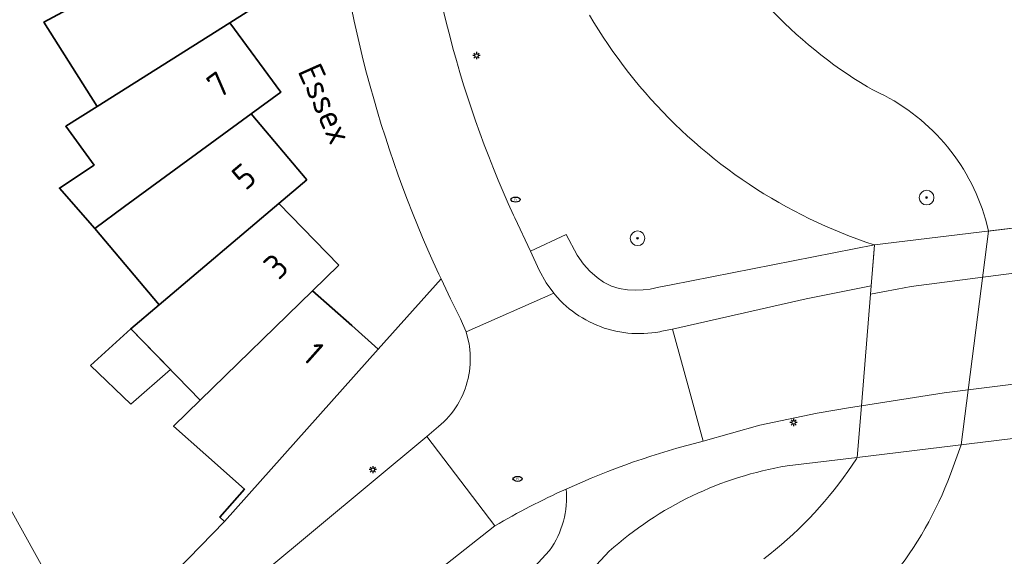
# Model space of a CAD drawing. Header units: metres. Extents: x 152610 to 160096, y 456114 to 462495.
# Tile 541 of 656: x 158378 to 158431, y 460684 to 460713. Entities that reach past the tile are written whole.
import ezdxf
from ezdxf.enums import TextEntityAlignment as Align

# ---------------------------------------------------------------- set-up
doc = ezdxf.new("R2010")
doc.units = ezdxf.units.M
doc.header["$LTSCALE"] = 0.5
doc.layers.get('0').update_dxf_attribs({"linetype": 'CONTINUOUS'})
for name, color, linetype, lineweight in [('B-PV-GK-BESCHOEIING-G', 251, 'GK-BESCHOEIING-SO', 18), ('B-PV-GR-BEPLANTING_CULTUUR_BOSPLANTSOEN-GV', 251, 'CONTINUOUS', 18), ('B-PV-GR-BOOM-S', 251, 'CONTINUOUS', 25), ('B-PV-GW-TALUD_KRUIN-G', 251, 'CONTINUOUS', 18), ('B-PV-IE-MEUBILAIR-S', 251, 'CONTINUOUS', 25), ('B-PV-KW-KUNSTWERK_DEK-GV', 251, 'CONTINUOUS', 18), ('B-PV-OG-BEBOUWING-GV', 6, 'CONTINUOUS', 35), ('B-PV-OG-BEBOUWING-T18', 1, 'CONTINUOUS', 18), ('B-PV-OG-BEBOUWING_OVERBOUWING-GV', 251, 'CONTINUOUS', 18), ('B-PV-OG-TERREIN_BEGROEID-GV', 251, 'CONTINUOUS', 18), ('B-PV-OG-TOPOGRAFIE-T18', 1, 'CONTINUOUS', 18), ('B-PV-OG-WATER_SLOOT-GV', 251, 'CONTINUOUS', 18), ('B-PV-VH-GESLOTENVERHARDING_ASFALT-GV', 251, 'CONTINUOUS', 18), ('B-PV-VH-OPENVERHARDING_BETONSTRAATSTEEN-GV', 251, 'CONTINUOUS', 18), ('B-PV-VH-OPENVERHARDING_STRAATBAKSTEEN-GV', 251, 'CONTINUOUS', 18), ('B-PV-VH-OPENVERHARDING_TEGEL-GV', 251, 'CONTINUOUS', 18)]:
    doc.layers.add(name, color=color, linetype=linetype, lineweight=lineweight)
doc.styles.add('NLCS-ISO', font='NLCS-ISO.ttf')
doc.styles.add('NLCS-ISO-M750-T18', font='NLCS-ISO.ttf', dxfattribs={"height": 1.35})
doc.linetypes.add('GK-BESCHOEIING-SO', pattern='A,18,-3,[1,NLCS.SHX,S=0.6,R=0,X=0,Y=0],-3', length=24)

# ---------------------------------------------------------------- blocks, each defined once
blk = doc.blocks.new('SIE-MEUBILAIR_PAAL_LICHTMAST-SO')
for points in [[(-0.62, 0), (-1, 0)], [(-0.71, 0.71), (-0.44, 0.44)], [(0, 1), (0, 0.62)], [(0.44, 0.44), (0.71, 0.71)], [(1, 0), (0.62, 0)], [(-0.71, -0.71), (-0.44, -0.44)], [(0, -0.62), (0, -1)], [(0.44, -0.44), (0.71, -0.71)]]:
    blk.add_lwpolyline(points)
blk.add_circle((0, 0), 0.5)
blk = doc.blocks.new('SIE-MEUBILAIR_PUT_RIOOLPUT-SO')
blk.add_ellipse((0, 0), major_axis=(1.25, 0), ratio=0.54)
at = {"style": 'NLCS-ISO'}
blk.add_text('ri', height=0.75, dxfattribs=at).set_placement((-0.04, 0.07), align=Align.MIDDLE_CENTER)
blk = doc.blocks.new('SGR-BOOM_GBKN-SO')
at = {"linetype": 'ByBlock', "lineweight": 18}
h = blk.add_hatch(color=0, dxfattribs=at)
h.dxf.hatch_style = 1
edge = h.paths.add_edge_path()
edge.add_arc((0, 0), 0.25, 0, 360)
at = {"color": 0, "linetype": 'ByBlock', "lineweight": 18}
for radius in [2, 0.25]:
    blk.add_circle((0, 0), radius, dxfattribs=at)
at = {"color": 0, "linetype": 'ByBlock', "lineweight": 18, "style": 'NLCS-ISO'}
blk.add_attdef('SOORT', (2.5, 0), '', height=1.5, dxfattribs=at)

msp = doc.modelspace()

# ---------------------------------------------------------------- linework, layer by layer
at = {"layer": 'B-PV-GK-BESCHOEIING-G', "flags": 128}
msp.add_lwpolyline([(158394.204, 460635.103), (158399.672, 460637.24), (158409.428, 460638.273), (158411.181, 460638.433), (158412.478, 460638.267), (158421.206, 460634.758), (158427.086, 460632.8), (158430.253, 460632.241), (158431.912, 460632.134), (158433.188, 460632.444), (158434.158, 460632.868), (158435.279, 460633.826), (158436.385, 460634.963), (158436.437, 460635.067), (158436.535, 460635.278), (158436.625, 460635.492), (158436.708, 460635.709), (158436.783, 460635.929), (158436.851, 460636.151), (158436.911, 460636.376), (158436.963, 460636.602), (158437.007, 460636.83), (158437.044, 460637.06), (158437.073, 460637.29), (158437.093, 460637.522), (158437.106, 460637.754), (158437.11, 460637.986), (158437.107, 460638.218), (158437.096, 460638.45), (158437.077, 460638.682), (158437.049, 460638.913), (158437.032, 460639.032), (158436.67, 460644.936), (158435.282, 460656.573), (158435.204, 460657.212), (158435.102, 460658.112), (158435.007, 460659.013), (158434.92, 460659.915), (158434.842, 460660.818), (158434.771, 460661.721), (158434.708, 460662.625), (158434.653, 460663.529), (158434.607, 460664.434), (158434.568, 460665.339), (158434.537, 460666.245), (158434.514, 460667.15), (158434.5, 460668.056), (158434.493, 460668.962), (158434.494, 460669.868), (158434.503, 460670.774), (158434.52, 460671.68), (158434.546, 460672.586), (158434.579, 460673.491), (158434.62, 460674.396), (158435.158, 460683.298), (158435.191, 460691.058), (158435.594, 460702.579), (158435.631, 460703.569), (158435.683, 460704.779), (158435.743, 460705.988), (158435.811, 460707.197), (158435.888, 460708.406), (158435.972, 460709.614), (158436.064, 460710.821), (158436.164, 460712.028), (158436.272, 460713.235), (158436.388, 460714.44), (158436.512, 460715.645), (158436.644, 460716.848), (158436.784, 460718.051), (158436.932, 460719.253), (158437.087, 460720.454), (158437.251, 460721.654), (158437.423, 460722.853), (158437.602, 460724.051), (158437.79, 460725.247), (158437.985, 460726.442), (158438.188, 460727.636), (158438.399, 460728.829), (158438.618, 460730.02), (158438.845, 460731.209), (158439.08, 460732.397), (158439.322, 460733.584), (158439.573, 460734.769), (158439.831, 460735.952), (158440.097, 460737.133), (158440.371, 460738.313), (158440.652, 460739.491), (158440.942, 460740.667), (158441.239, 460741.841), (158441.544, 460743.013), (158441.856, 460744.183), (158442.177, 460745.35), (158442.505, 460746.516), (158442.84, 460747.68), (158443.184, 460748.841), (158443.628, 460749.999), (158445.924, 460758.546), (158447.558, 460782.625), (158447.564, 460782.711), (158447.769, 460785.017), (158449.775, 460812.682), (158449.779, 460812.904), (158449.776, 460813.125), (158449.764, 460813.346), (158449.745, 460813.567), (158449.717, 460813.787), (158449.682, 460814.006), (158449.639, 460814.223), (158449.588, 460814.439), (158449.529, 460814.652), (158449.462, 460814.864), (158449.388, 460815.073), (158449.307, 460815.279), (158449.218, 460815.482), (158449.122, 460815.681), (158449.018, 460815.877), (158448.908, 460816.069), (158448.791, 460816.258), (158448.667, 460816.441), (158448.536, 460816.62), (158448.399, 460816.795), (158448.256, 460816.964), (158448.107, 460817.128), (158447.952, 460817.286), (158447.792, 460817.439), (158447.626, 460817.586), (158447.455, 460817.727), (158447.279, 460817.861), (158447.098, 460817.989), (158446.913, 460818.111), (158446.723, 460818.225), (158446.529, 460818.333), (158446.332, 460818.434), (158446.131, 460818.528), (158445.927, 460818.614), (158445.72, 460818.693), (158445.51, 460818.764), (158445.298, 460818.827), (158445.083, 460818.883), (158444.867, 460818.932), (158444.649, 460818.972), (158444.43, 460819.004), (158444.21, 460819.029), (158443.989, 460819.045), (158443.767, 460819.054), (158443.546, 460819.055), (158443.324, 460819.047), (158443.103, 460819.032), (158442.883, 460819.008), (158442.663, 460818.977), (158442.445, 460818.938), (158442.229, 460818.891), (158442.014, 460818.836), (158441.802, 460818.773), (158441.591, 460818.703), (158441.384, 460818.625), (158441.179, 460818.54), (158440.978, 460818.448), (158440.78, 460818.348), (158440.586, 460818.241), (158440.396, 460818.127), (158440.21, 460818.007), (158440.028, 460817.88), (158439.851, 460817.746), (158439.68, 460817.606), (158439.513, 460817.46), (158439.352, 460817.308), (158439.196, 460817.151), (158439.046, 460816.987), (158438.988, 460816.921), (158438.866, 460816.777), (158438.214, 460816.009), (158437.556, 460815.246), (158436.891, 460814.489), (158436.221, 460813.737), (158435.545, 460812.99), (158434.862, 460812.249), (158429.86, 460807.383), (158424.676, 460802.557), (158419.639, 460799.152), (158413.442, 460794.893), (158409.963, 460792.467), (158407.891, 460791.057), (158406.398, 460790.393), (158404.141, 460789.745), (158402.493, 460789.442), (158399.053, 460789.19), (158397.166, 460789.162), (158395.23, 460789.316), (158391.988, 460789.722), (158383.812, 460791.441), (158372.67, 460793.444), (158366.128, 460794.178), (158362.372, 460794.22), (158359.77, 460794.171), (158356.093, 460793.631), (158348.759, 460792.275), (158343.766, 460791.768), (158340.945, 460791.622), (158338.476, 460791.774), (158334.765, 460792.368), (158332.303, 460793.054), (158329.764, 460793.91), (158326.871, 460795.099), (158322.297, 460796.948), (158318.63, 460798.391), (158313.289, 460801.421), (158313.001, 460801.623), (158312.428, 460802.033), (158311.861, 460802.45), (158311.298, 460802.874), (158310.74, 460803.304), (158310.187, 460803.74), (158309.639, 460804.182), (158309.096, 460804.631), (158308.974, 460804.74), (158308.279, 460805.369), (158307.589, 460806.003), (158306.905, 460806.643), (158306.227, 460807.289), (158305.554, 460807.94), (158304.887, 460808.598), (158304.225, 460809.261), (158303.569, 460809.929), (158302.919, 460810.604), (158302.274, 460811.283), (158301.635, 460811.969), (158301.003, 460812.659), (158300.376, 460813.355), (158299.755, 460814.057), (158299.14, 460814.763), (158298.531, 460815.475), (158297.928, 460816.192), (158297.332, 460816.914), (158296.741, 460817.642), (158296.157, 460818.374), (158295.579, 460819.111), (158295.008, 460819.853), (158294.442, 460820.6), (158293.884, 460821.352), (158293.331, 460822.109), (158292.785, 460822.87), (158292.246, 460823.636), (158291.713, 460824.406), (158291.356, 460825.047), (158290.995, 460825.712), (158290.641, 460826.38), (158290.294, 460827.052), (158289.955, 460827.728), (158289.622, 460828.408), (158289.297, 460829.091), (158288.978, 460829.777), (158288.667, 460830.467), (158288.364, 460831.16), (158288.068, 460831.856), (158287.779, 460832.555), (158287.497, 460833.258), (158287.223, 460833.963), (158286.957, 460834.671), (158286.698, 460835.382), (158286.446, 460836.095), (158286.202, 460836.811), (158285.966, 460837.53), (158285.737, 460838.251), (158285.516, 460838.975), (158285.303, 460839.7), (158285.097, 460840.428), (158284.899, 460841.159), (158284.708, 460841.891), (158284.526, 460842.625), (158284.351, 460843.361), (158284.184, 460844.099), (158284.117, 460844.337), (158283.904, 460845.111), (158283.699, 460845.887), (158283.502, 460846.665), (158283.313, 460847.445), (158283.131, 460848.226), (158282.957, 460849.01), (158282.791, 460849.795), (158282.633, 460850.582), (158282.483, 460851.371), (158282.34, 460852.16), (158282.206, 460852.952), (158282.079, 460853.744), (158281.96, 460854.538), (158281.85, 460855.333), (158281.747, 460856.129), (158281.652, 460856.926), (158281.565, 460857.724), (158281.485, 460858.523), (158281.414, 460859.322), (158281.351, 460860.122), (158281.296, 460860.923), (158281.23, 460861.521), (158281.088, 460862.87), (158280.953, 460864.221), (158280.827, 460865.572), (158280.708, 460866.924), (158280.598, 460868.276), (158280.495, 460869.629), (158280.401, 460870.983), (158280.314, 460872.338), (158280.235, 460873.692), (158280.165, 460875.048), (158280.102, 460876.403), (158280.047, 460877.759), (158280.001, 460879.116), (158279.962, 460880.472), (158279.931, 460881.829), (158279.908, 460883.186), (158279.894, 460884.543), (158279.887, 460885.9), (158279.891, 460885.99), (158279.945, 460886.984), (158280.006, 460887.977), (158280.075, 460888.969), (158280.152, 460889.961), (158280.237, 460890.952), (158280.33, 460891.943), (158280.431, 460892.932), (158280.54, 460893.921), (158280.657, 460894.909), (158280.781, 460895.896), (158280.914, 460896.882), (158280.984, 460897.375), (158281.062, 460900.771), (158281.337, 460903.298), (158281.91, 460905.435), (158283.375, 460910.513), (158284.626, 460914.493), (158285.804, 460917.691), (158287.575, 460922.665), (158288.803, 460925.31), (158289.746, 460927.85), (158290.111, 460929.358), (158290.135, 460930.33), (158290.085, 460930.94), (158289.815, 460931.654), (158289.096, 460933.16), (158288.946, 460933.364), (158288.79, 460933.564), (158288.628, 460933.758), (158288.46, 460933.947), (158288.286, 460934.131), (158288.106, 460934.309), (158287.92, 460934.481), (158287.73, 460934.648), (158287.534, 460934.808), (158287.333, 460934.962), (158287.127, 460935.109), (158286.917, 460935.25), (158286.722, 460935.373), (158286.448, 460935.482), (158286.172, 460935.584), (158285.893, 460935.678), (158285.611, 460935.765), (158285.328, 460935.844), (158285.042, 460935.915), (158284.754, 460935.978), (158284.465, 460936.034), (158284.174, 460936.082), (158283.882, 460936.121), (158283.589, 460936.153), (158283.296, 460936.177), (158283.002, 460936.193), (158282.707, 460936.201), (158282.413, 460936.201), (158282.118, 460936.193), (158281.824, 460936.177), (158281.53, 460936.153), (158281.238, 460936.121), (158280.946, 460936.081), (158280.655, 460936.033), (158280.366, 460935.977), (158280.078, 460935.913), (158279.792, 460935.842), (158279.509, 460935.763), (158279.227, 460935.676), (158278.948, 460935.582), (158278.672, 460935.48), (158278.398, 460935.37), (158278.128, 460935.254), (158277.861, 460935.129), (158277.597, 460934.998), (158277.337, 460934.86), (158277.081, 460934.714), (158276.829, 460934.562), (158276.816, 460934.554), (158276.615, 460934.376), (158276.42, 460934.192), (158276.23, 460934.002), (158276.046, 460933.807), (158275.868, 460933.607), (158275.696, 460933.401), (158275.53, 460933.19), (158275.371, 460932.974), (158275.218, 460932.754), (158275.072, 460932.529), (158274.932, 460932.3), (158274.799, 460932.067), (158274.674, 460931.83), (158274.555, 460931.589), (158274.444, 460931.345), (158274.34, 460931.098), (158274.244, 460930.847), (158274.154, 460930.594), (158274.073, 460930.339), (158273.999, 460930.081), (158273.933, 460929.821), (158273.875, 460929.559), (158273.824, 460929.296), (158273.782, 460929.031), (158273.747, 460928.765), (158273.72, 460928.498), (158273.702, 460928.23), (158273.691, 460927.962), (158273.688, 460927.694), (158273.693, 460927.426), (158273.707, 460927.158), (158273.728, 460926.89), (158273.757, 460926.624), (158273.794, 460926.358), (158273.839, 460926.094), (158273.892, 460925.831), (158273.953, 460925.569), (158274.021, 460925.31), (158274.098, 460925.053), (158274.129, 460924.954), (158275.155, 460920.831), (158276.3, 460916.739), (158276.366, 460916.372), (158276.521, 460915.479), (158276.668, 460914.584), (158276.808, 460913.688), (158276.939, 460912.791), (158277.062, 460911.893), (158277.178, 460910.994), (158277.285, 460910.094), (158277.385, 460909.193), (158277.477, 460908.291), (158277.56, 460907.388), (158277.636, 460906.485), (158277.704, 460905.581), (158277.764, 460904.676), (158277.816, 460903.771), (158277.859, 460902.866), (158277.895, 460901.96), (158277.923, 460901.054), (158277.943, 460900.147), (158277.955, 460899.241), (158277.959, 460898.334), (158277.954, 460897.428), (158277.942, 460896.521), (158277.922, 460895.615), (158277.918, 460895.406), (158277.897, 460894.456), (158277.868, 460893.506), (158277.831, 460892.556), (158277.786, 460891.607), (158277.733, 460890.658), (158277.672, 460889.709), (158277.603, 460888.762), (158277.526, 460887.814), (158277.441, 460886.868), (158277.348, 460885.922), (158277.247, 460884.977), (158277.139, 460884.033), (158277.022, 460883.089), (158276.897, 460882.147), (158276.676, 460878.466), (158276.445, 460874.69), (158276.457, 460870.098), (158276.5, 460869.892), (158276.595, 460869.48), (158276.697, 460869.07), (158276.807, 460868.662), (158276.925, 460868.256), (158277.05, 460867.852), (158277.183, 460867.451), (158277.324, 460867.052), (158277.472, 460866.657), (158277.627, 460866.264), (158277.79, 460865.874), (158277.961, 460865.487), (158278.138, 460865.104), (158278.323, 460864.723), (158278.515, 460864.347), (158278.714, 460863.974), (158278.92, 460863.605), (158279.133, 460863.24), (158279.352, 460862.881), (158279.365, 460862.859), (158279.482, 460862.657), (158279.592, 460862.45), (158279.696, 460862.24), (158279.791, 460862.026), (158279.88, 460861.809), (158279.961, 460861.589), (158280.034, 460861.367), (158280.1, 460861.142), (158280.158, 460860.915), (158280.209, 460860.687), (158280.251, 460860.456), (158280.286, 460860.225), (158280.313, 460859.992), (158280.331, 460859.759), (158280.342, 460859.525), (158280.345, 460859.29), (158280.34, 460859.056), (158280.326, 460858.822), (158280.305, 460858.589), (158280.276, 460858.357), (158280.239, 460858.126), (158280.194, 460857.896), (158280.141, 460857.667), (158280.081, 460857.441), (158280.012, 460857.217), (158279.936, 460856.996), (158279.853, 460856.777), (158279.762, 460856.561), (158279.664, 460856.348), (158279.559, 460856.139), (158279.446, 460855.934), (158279.327, 460855.732), (158279.201, 460855.535), (158279.068, 460855.342), (158278.929, 460855.154), (158278.783, 460854.97), (158278.631, 460854.792), (158278.473, 460854.619), (158278.31, 460854.451), (158278.14, 460854.29), (158277.966, 460854.134), (158277.786, 460853.984), (158277.601, 460853.84), (158277.411, 460853.703), (158277.217, 460853.572), (158277.018, 460853.448), (158276.815, 460853.331), (158276.335, 460852.967), (158275.86, 460852.596), (158275.39, 460852.219), (158274.925, 460851.836), (158274.465, 460851.446), (158274.01, 460851.051), (158273.56, 460850.649), (158273.116, 460850.242), (158272.678, 460849.829), (158272.245, 460849.41), (158271.817, 460848.985), (158271.395, 460848.554), (158270.979, 460848.119), (158270.569, 460847.677), (158270.164, 460847.23), (158269.766, 460846.778), (158269.374, 460846.321), (158268.987, 460845.858), (158268.607, 460845.39), (158268.233, 460844.918), (158267.866, 460844.44), (158267.505, 460843.958), (158267.15, 460843.471), (158266.802, 460842.979), (158266.46, 460842.482), (158266.125, 460841.981), (158265.797, 460841.476), (158265.475, 460840.966), (158265.16, 460840.453), (158265.013, 460840.207), (158264.962, 460840.122), (158264.449, 460839.277), (158263.929, 460838.437), (158263.403, 460837.6), (158262.87, 460836.768), (158262.33, 460835.94), (158261.783, 460835.117), (158261.23, 460834.298), (158260.67, 460833.483), (158260.103, 460832.673), (158259.53, 460831.868), (158258.951, 460831.067), (158258.365, 460830.271), (158257.772, 460829.48), (158257.174, 460828.694), (158256.568, 460827.912), (158255.957, 460827.136), (158255.648, 460826.75), (158252.114, 460823), (158249.217, 460820.633), (158245.157, 460816.851), (158241.433, 460813.794), (158238.545, 460811.485), (158237.549, 460810.365), (158237.104, 460809.658), (158236.804, 460808.475), (158236.721, 460807.788), (158236.811, 460806.912), (158236.919, 460806.064), (158237.199, 460805.331), (158237.564, 460804.637), (158238.13, 460803.857), (158238.867, 460802.984), (158239.661, 460802.32), (158240.731, 460801.8), (158241.446, 460801.736), (158243.286, 460801.696), (158246.878, 460802.045), (158252.024, 460802.334), (158262.872, 460802.329), (158263.649, 460802.302), (158264.56, 460802.264), (158265.469, 460802.218), (158266.379, 460802.163), (158267.287, 460802.101), (158268.196, 460802.03), (158269.103, 460801.952), (158270.01, 460801.866), (158270.916, 460801.771), (158271.821, 460801.669), (158272.725, 460801.559), (158273.629, 460801.441), (158274.531, 460801.315), (158275.432, 460801.181), (158276.331, 460801.039), (158277.23, 460800.889), (158278.863, 460800.455), (158278.971, 460800.426), (158279.325, 460800.363), (158280.474, 460800.154), (158281.622, 460799.936), (158282.768, 460799.711), (158283.913, 460799.478), (158285.056, 460799.237), (158286.197, 460798.989), (158287.337, 460798.732), (158288.475, 460798.468), (158289.611, 460798.196), (158290.745, 460797.916), (158291.877, 460797.628), (158293.007, 460797.333), (158293.571, 460797.182), (158297.682, 460796.253), (158306.52, 460793.64), (158313.946, 460791.308), (158323.08, 460788.544), (158329.405, 460787.198), (158333.001, 460786.642), (158334.936, 460786.554), (158339.069, 460786.856), (158346.809, 460787.824), (158353.804, 460788.872), (158354.213, 460788.949), (158354.878, 460789.069), (158355.544, 460789.18), (158356.211, 460789.284), (158356.88, 460789.38), (158357.55, 460789.467), (158358.22, 460789.547), (158358.892, 460789.619), (158359.564, 460789.683), (158360.238, 460789.739), (158360.911, 460789.787), (158361.586, 460789.827), (158362.26, 460789.859), (158362.935, 460789.883), (158366.139, 460790.166), (158368.073, 460790.25), (158371.078, 460789.757), (158380.199, 460787.747), (158387.394, 460786.08), (158394.961, 460784.168), (158398.082, 460783.152), (158400.2, 460782.655), (158402.651, 460782.389), (158403.938, 460782.376), (158405.538, 460782.583), (158407.499, 460783.182), (158410.8, 460784.854), (158414.176, 460786.813), (158421.344, 460791.343), (158425.56, 460795.069), (158428.201, 460797.263), (158430.188, 460798.415), (158432.024, 460799.223), (158433.272, 460799.496), (158434.51, 460799.691), (158435.512, 460799.678), (158435.571, 460799.678), (158435.812, 460799.673), (158436.052, 460799.66), (158436.292, 460799.64), (158436.531, 460799.611), (158436.769, 460799.574), (158437.006, 460799.529), (158437.241, 460799.477), (158437.474, 460799.417), (158437.705, 460799.349), (158437.934, 460799.273), (158438.16, 460799.19), (158438.383, 460799.099), (158438.603, 460799.001), (158438.82, 460798.896), (158439.033, 460798.784), (158439.242, 460798.664), (158439.447, 460798.538), (158439.648, 460798.405), (158439.844, 460798.265), (158440.036, 460798.119), (158440.222, 460797.967), (158440.404, 460797.809), (158440.58, 460797.644), (158440.75, 460797.474), (158440.915, 460797.298), (158441.074, 460797.117), (158441.227, 460796.931), (158441.373, 460796.74), (158441.513, 460796.544), (158441.628, 460796.364), (158441.826, 460796.046), (158442.016, 460795.723), (158442.199, 460795.397), (158442.376, 460795.066), (158442.545, 460794.732), (158442.707, 460794.395), (158442.862, 460794.054), (158443.009, 460793.709), (158443.149, 460793.362), (158443.282, 460793.012), (158443.407, 460792.659), (158443.525, 460792.303), (158443.635, 460791.945), (158443.737, 460791.585), (158443.832, 460791.222), (158443.918, 460790.858), (158443.997, 460790.492), (158444.069, 460790.124), (158444.132, 460789.755), (158444.187, 460789.385), (158444.235, 460789.013), (158444.274, 460788.641), (158444.306, 460788.268), (158444.33, 460787.894), (158444.345, 460787.52), (158444.353, 460787.145), (158444.352, 460786.771), (158444.344, 460786.396), (158444.328, 460786.022), (158444.303, 460785.648), (158444.271, 460785.275), (158444.257, 460785.179), (158443.906, 460782.774), (158443.891, 460782.664), (158443.821, 460782.182), (158443.743, 460781.7), (158443.657, 460781.221), (158443.564, 460780.742), (158443.462, 460780.265), (158443.353, 460779.79), (158443.235, 460779.317), (158443.111, 460778.846), (158442.978, 460778.377), (158442.838, 460777.91), (158442.69, 460777.445), (158442.534, 460776.983), (158442.371, 460776.524), (158442.2, 460776.067), (158442.022, 460775.613), (158441.837, 460775.163), (158441.644, 460774.715), (158441.444, 460774.27), (158441.236, 460773.829), (158441.021, 460773.392), (158440.911, 460773.175), (158439.832, 460771.612), (158438.961, 460770.654), (158437.216, 460769.1), (158434.467, 460766.472), (158429.972, 460762.293), (158429.745, 460762.115), (158429.297, 460761.752), (158428.853, 460761.383), (158428.415, 460761.008), (158427.982, 460760.628), (158427.554, 460760.241), (158427.131, 460759.848), (158426.714, 460759.449), (158426.303, 460759.045), (158425.897, 460758.635), (158425.497, 460758.219), (158425.103, 460757.798), (158424.715, 460757.372), (158424.332, 460756.94), (158423.956, 460756.503), (158423.586, 460756.06), (158423.221, 460755.613), (158422.864, 460755.161), (158422.512, 460754.703), (158422.167, 460754.241), (158421.828, 460753.774), (158421.496, 460753.303), (158421.17, 460752.826), (158420.851, 460752.346), (158420.539, 460751.861), (158420.233, 460751.372), (158419.935, 460750.878), (158419.643, 460750.381), (158419.425, 460749.999), (158416.895, 460745.406), (158416.596, 460744.735), (158416.304, 460744.062), (158416.024, 460743.394), (158415.474, 460742.023), (158415.213, 460741.338), (158414.958, 460740.65), (158414.711, 460739.959), (158414.472, 460739.265), (158414.241, 460738.569), (158414.016, 460737.87), (158413.8, 460737.169), (158413.591, 460736.466), (158413.39, 460735.76), (158413.197, 460735.052), (158413.011, 460734.342), (158412.833, 460733.631), (158412.663, 460732.917), (158412.501, 460732.201), (158412.346, 460731.484), (158412.199, 460730.765), (158412.061, 460730.045), (158412.014, 460729.793), (158412.033, 460729.354), (158412.06, 460728.914), (158412.095, 460728.476), (158412.137, 460728.038), (158412.188, 460727.601), (158412.247, 460727.165), (158412.313, 460726.73), (158412.388, 460726.297), (158412.47, 460725.865), (158412.56, 460725.434), (158412.658, 460725.005), (158412.764, 460724.578), (158412.878, 460724.153), (158412.999, 460723.73), (158413.128, 460723.31), (158413.265, 460722.892), (158413.409, 460722.476), (158413.56, 460722.063), (158413.72, 460721.653), (158413.886, 460721.246), (158414.06, 460720.842), (158414.241, 460720.441), (158414.43, 460720.044), (158414.626, 460719.65), (158414.829, 460719.259), (158415.039, 460718.873), (158415.255, 460718.49), (158415.479, 460718.111), (158415.71, 460717.737), (158415.947, 460717.366), (158416.192, 460717.001), (158416.442, 460716.639), (158416.7, 460716.282), (158416.964, 460715.93), (158417.234, 460715.583), (158417.51, 460715.241), (158417.793, 460714.904), (158418.081, 460714.572), (158418.376, 460714.245), (158418.676, 460713.924), (158418.983, 460713.608), (158419.295, 460713.298), (158419.612, 460712.994), (158419.935, 460712.695), (158420.264, 460712.403), (158420.598, 460712.116), (158420.937, 460711.835), (158421.28, 460711.561), (158421.629, 460711.293), (158421.983, 460711.032), (158422.341, 460710.776), (158422.704, 460710.528), (158423.072, 460710.286), (158423.444, 460710.051), (158423.819, 460709.822), (158424.081, 460709.669), (158424.209, 460709.611), (158424.479, 460709.483), (158424.744, 460709.348), (158425.006, 460709.206), (158425.265, 460709.057), (158425.519, 460708.901), (158425.768, 460708.739), (158426.014, 460708.569), (158426.254, 460708.393), (158426.49, 460708.211), (158426.721, 460708.023), (158426.947, 460707.828), (158427.167, 460707.627), (158427.382, 460707.421), (158427.592, 460707.209), (158427.795, 460706.991), (158427.993, 460706.768), (158428.185, 460706.54), (158428.37, 460706.306), (158428.549, 460706.068), (158428.722, 460705.825), (158428.888, 460705.578), (158429.047, 460705.326), (158429.2, 460705.07), (158429.345, 460704.809), (158429.484, 460704.546), (158429.615, 460704.278), (158429.74, 460704.007), (158429.857, 460703.733), (158429.966, 460703.456), (158430.068, 460703.176), (158430.163, 460702.893), (158430.249, 460702.608), (158430.329, 460702.32), (158430.42, 460701.95), (158428.933, 460690.288), (158428.348, 460688.69), (158428.2, 460688.309), (158428.045, 460687.931), (158427.882, 460687.557), (158427.712, 460687.185), (158427.535, 460686.817), (158427.35, 460686.453), (158427.159, 460686.092), (158426.96, 460685.736), (158426.755, 460685.383), (158426.542, 460685.034), (158426.323, 460684.689), (158426.097, 460684.349), (158425.865, 460684.013), (158425.626, 460683.682), (158425.503, 460683.519), (158419.706, 460678.275), (158416.726, 460675.288), (158415, 460673.127), (158413.37, 460670.851), (158411.077, 460666.723), (158410.912, 460666.216), (158410.753, 460665.706), (158410.603, 460665.194), (158410.46, 460664.68), (158410.325, 460664.164), (158410.197, 460663.645), (158410.078, 460663.125), (158409.966, 460662.603), (158409.862, 460662.08), (158409.766, 460661.555), (158409.678, 460661.028), (158409.597, 460660.501), (158409.525, 460659.972), (158409.46, 460659.442), (158409.404, 460658.911), (158409.355, 460658.38), (158409.315, 460657.848), (158409.282, 460657.315), (158409.257, 460656.782), (158409.241, 460656.248), (158409.235, 460655.959), (158409.242, 460655.87), (158409.263, 460655.538), (158409.275, 460655.207), (158409.28, 460654.875), (158409.277, 460654.543), (158409.266, 460654.211), (158409.246, 460653.88), (158409.219, 460653.549), (158409.184, 460653.219), (158409.141, 460652.89), (158409.09, 460652.562), (158409.031, 460652.236), (158408.964, 460651.911), (158408.889, 460651.587), (158408.807, 460651.266), (158408.717, 460650.946), (158408.619, 460650.629), (158408.513, 460650.315), (158408.401, 460650.003), (158408.28, 460649.693), (158408.152, 460649.387), (158408.017, 460649.084), (158407.874, 460648.784), (158407.725, 460648.488), (158407.568, 460648.196), (158407.404, 460647.907), (158407.234, 460647.622), (158407.056, 460647.342), (158406.872, 460647.066), (158406.681, 460646.794), (158406.484, 460646.527), (158406.28, 460646.265), (158406.07, 460646.008), (158405.854, 460645.757), (158405.632, 460645.51), (158405.404, 460645.269), (158405.17, 460645.033), (158404.931, 460644.803), (158404.686, 460644.579), (158404.436, 460644.361), (158404.181, 460644.149), (158403.921, 460643.943), (158403.655, 460643.744), (158403.386, 460643.55), (158403.111, 460643.364), (158402.832, 460643.184), (158402.549, 460643.011), (158402.262, 460642.845), (158401.97, 460642.686), (158401.675, 460642.534), (158401.377, 460642.389), (158401.075, 460642.251), (158393.045, 460640.011), (158392.433, 460639.8)], dxfattribs=at)
at = {"layer": 'B-PV-GR-BEPLANTING_CULTUUR_BOSPLANTSOEN-GV', "flags": 128}
msp.add_lwpolyline([(158387.741, 460680.723), (158399.776, 460690.745), (158400.423, 460691.284), (158400.571, 460691.413), (158400.714, 460691.547), (158400.851, 460691.687), (158400.982, 460691.833), (158401.107, 460691.984), (158401.226, 460692.14), (158401.338, 460692.3), (158401.444, 460692.465), (158401.543, 460692.635), (158401.635, 460692.808), (158401.72, 460692.984), (158401.797, 460693.165), (158401.868, 460693.348), (158401.93, 460693.533), (158401.985, 460693.722), (158402.033, 460693.912), (158402.072, 460694.104), (158402.104, 460694.297), (158402.127, 460694.492), (158402.143, 460694.687), (158402.151, 460694.883), (158402.151, 460695.079), (158402.142, 460695.275), (158402.126, 460695.47), (158402.102, 460695.665), (158402.084, 460695.779), (158401.917, 460696.448), (158401.907, 460696.488), (158401.624, 460697.162), (158401.08, 460698.246), (158400.556, 460699.34), (158397.13, 460695.5), (158388.75, 460686.108), (158381.536, 460678.702), (158372.391, 460695.173)], dxfattribs=at)
at = {"layer": 'B-PV-GW-TALUD_KRUIN-G', "flags": 128}
msp.add_lwpolyline([(158408.65, 460713.742), (158408.893, 460713.334), (158409.143, 460712.931), (158409.399, 460712.532), (158409.663, 460712.137), (158409.932, 460711.747), (158410.209, 460711.361), (158410.492, 460710.98), (158410.781, 460710.603), (158411.076, 460710.232), (158411.378, 460709.866), (158411.686, 460709.505), (158412, 460709.149), (158412.32, 460708.798), (158412.646, 460708.453), (158412.977, 460708.113), (158413.314, 460707.78), (158413.657, 460707.451), (158414.005, 460707.129), (158414.359, 460706.813), (158414.718, 460706.502), (158415.082, 460706.198), (158415.451, 460705.9), (158415.825, 460705.608), (158416.204, 460705.322), (158416.588, 460705.043), (158416.977, 460704.77), (158417.37, 460704.504), (158417.767, 460704.245), (158418.169, 460703.992), (158418.574, 460703.746), (158418.984, 460703.507), (158419.398, 460703.275), (158419.816, 460703.05), (158420.238, 460702.832), (158420.663, 460702.622), (158421.092, 460702.418), (158421.524, 460702.222), (158421.959, 460702.033), (158422.398, 460701.851), (158422.839, 460701.677), (158423.283, 460701.51), (158423.73, 460701.351), (158424.18, 460701.199), (158424.193, 460701.194), (158424.156, 460700.729), (158424.014, 460698.968), (158423.977, 460698.507), (158423.486, 460692.423), (158423.257, 460689.589), (158423.216, 460689.525), (158422.987, 460689.179), (158422.751, 460688.837), (158422.509, 460688.499), (158422.26, 460688.166), (158422.005, 460687.838), (158421.743, 460687.515), (158421.476, 460687.197), (158421.202, 460686.885), (158420.922, 460686.577), (158420.637, 460686.275), (158420.346, 460685.979), (158420.049, 460685.688), (158419.746, 460685.403), (158419.438, 460685.124), (158419.125, 460684.851), (158418.807, 460684.584), (158418.483, 460684.323), (158418.155, 460684.069)], dxfattribs=at)
at = {"layer": 'B-PV-KW-KUNSTWERK_DEK-GV', "flags": 128}
msp.add_lwpolyline([(158441.324, 460700.646), (158441.47, 460703.292), (158424.193, 460701.194), (158423.977, 460698.507), (158423.486, 460692.423), (158423.257, 460689.589), (158440.833, 460691.752), (158440.989, 460694.573)], close=True, dxfattribs=at)
at = {"layer": 'B-PV-OG-BEBOUWING-GV', "flags": 128}
for points in [[(158390.727, 460714.388), (158388.22, 460718.363), (158380.685, 460714.318), (158378.896, 460713.357), (158381.797, 460708.756), (158389.033, 460713.318)], [(158381.661, 460702.086), (158383.296, 460703.286), (158390.195, 460708.343), (158391.812, 460709.528), (158389.033, 460713.318), (158381.797, 460708.756), (158380.08, 460707.673), (158381.632, 460705.556), (158379.741, 460704.295)], [(158393.233, 460704.756), (158390.195, 460708.343), (158383.296, 460703.286), (158381.661, 460702.086), (158385.176, 460697.934), (158391.704, 460703.461)], [(158394.983, 460700.094), (158391.704, 460703.461), (158385.176, 460697.934), (158383.626, 460696.622), (158387.421, 460692.728), (158393.548, 460698.696)], [(158395.68, 460696.794), (158393.548, 460698.696), (158387.421, 460692.728), (158385.967, 460691.312), (158387.724, 460689.745), (158389.833, 460687.863), (158388.481, 460686.348), (158388.75, 460686.108), (158397.13, 460695.5)]]:
    msp.add_lwpolyline(points, close=True, dxfattribs=at)
at = {"layer": 'B-PV-OG-BEBOUWING_OVERBOUWING-GV', "flags": 128}
msp.add_lwpolyline([(158385.797, 460694.394), (158383.626, 460696.622), (158381.441, 460694.61), (158383.635, 460692.51)], close=True, dxfattribs=at)
at = {"layer": 'B-PV-OG-TERREIN_BEGROEID-GV', "flags": 128}
for points in [[(158400.691, 460713.949), (158400.855, 460713.276), (158401.026, 460712.604), (158401.205, 460711.935), (158401.391, 460711.268), (158401.586, 460710.603), (158401.788, 460709.94), (158401.998, 460709.28), (158402.215, 460708.622), (158402.44, 460707.967), (158402.672, 460707.314), (158402.912, 460706.664), (158403.16, 460706.017), (158403.415, 460705.373), (158403.677, 460704.732), (158403.947, 460704.094), (158404.224, 460703.459), (158404.508, 460702.827), (158404.58, 460702.67), (158405.427, 460700.858), (158407.377, 460701.769), (158407.988, 460700.643), (158408.332, 460700.145), (158408.666, 460699.767), (158409.063, 460699.416), (158409.415, 460699.173), (158409.849, 460698.952), (158410.28, 460698.813), (158410.735, 460698.746), (158411.158, 460698.733), (158411.589, 460698.752), (158411.965, 460698.786), (158412.427, 460698.883), (158413.105, 460699.013), (158424.193, 460701.194), (158424.18, 460701.199), (158423.73, 460701.351), (158423.283, 460701.51), (158422.839, 460701.677), (158422.398, 460701.851), (158421.959, 460702.033), (158421.524, 460702.222), (158421.092, 460702.418), (158420.663, 460702.622), (158420.238, 460702.832), (158419.816, 460703.05), (158419.398, 460703.275), (158418.984, 460703.507), (158418.574, 460703.746), (158418.169, 460703.992), (158417.767, 460704.245), (158417.37, 460704.504), (158416.977, 460704.77), (158416.588, 460705.043), (158416.204, 460705.322), (158415.825, 460705.608), (158415.451, 460705.9), (158415.082, 460706.198), (158414.718, 460706.502), (158414.359, 460706.813), (158414.005, 460707.129), (158413.657, 460707.451), (158413.314, 460707.78), (158412.977, 460708.113), (158412.646, 460708.453), (158412.32, 460708.798), (158412, 460709.149), (158411.686, 460709.505), (158411.378, 460709.866), (158411.076, 460710.232), (158410.781, 460710.603), (158410.492, 460710.98), (158410.209, 460711.361), (158409.932, 460711.747), (158409.663, 460712.137), (158409.399, 460712.532), (158409.143, 460712.931), (158408.893, 460713.334), (158408.65, 460713.742)], [(158408.65, 460713.742), (158408.893, 460713.334), (158409.143, 460712.931), (158409.399, 460712.532), (158409.663, 460712.137), (158409.932, 460711.747), (158410.209, 460711.361), (158410.492, 460710.98), (158410.781, 460710.603), (158411.076, 460710.232), (158411.378, 460709.866), (158411.686, 460709.505), (158412, 460709.149), (158412.32, 460708.798), (158412.646, 460708.453), (158412.977, 460708.113), (158413.314, 460707.78), (158413.657, 460707.451), (158414.005, 460707.129), (158414.359, 460706.813), (158414.718, 460706.502), (158415.082, 460706.198), (158415.451, 460705.9), (158415.825, 460705.608), (158416.204, 460705.322), (158416.588, 460705.043), (158416.977, 460704.77), (158417.37, 460704.504), (158417.767, 460704.245), (158418.169, 460703.992), (158418.574, 460703.746), (158418.984, 460703.507), (158419.398, 460703.275), (158419.816, 460703.05), (158420.238, 460702.832), (158420.663, 460702.622), (158421.092, 460702.418), (158421.524, 460702.222), (158421.959, 460702.033), (158422.398, 460701.851), (158422.839, 460701.677), (158423.283, 460701.51), (158423.73, 460701.351), (158424.18, 460701.199), (158424.193, 460701.194), (158424.156, 460700.729), (158424.014, 460698.968), (158423.977, 460698.507), (158423.486, 460692.423), (158423.257, 460689.589), (158423.216, 460689.525), (158422.987, 460689.179), (158422.751, 460688.837), (158422.509, 460688.499), (158422.26, 460688.166), (158422.005, 460687.838), (158421.743, 460687.515), (158421.476, 460687.197), (158421.202, 460686.885), (158420.922, 460686.577), (158420.637, 460686.275), (158420.346, 460685.979), (158420.049, 460685.688), (158419.746, 460685.403), (158419.438, 460685.124), (158419.125, 460684.851), (158418.807, 460684.584), (158418.483, 460684.323), (158418.155, 460684.069)], [(158425.865, 460684.013), (158426.097, 460684.349), (158426.323, 460684.689), (158426.542, 460685.034), (158426.755, 460685.383), (158426.96, 460685.736), (158427.159, 460686.092), (158427.35, 460686.453), (158427.535, 460686.817), (158427.712, 460687.185), (158427.882, 460687.557), (158428.045, 460687.931), (158428.2, 460688.309), (158428.348, 460688.69), (158428.933, 460690.288), (158430.42, 460701.95), (158430.329, 460702.32), (158430.249, 460702.608), (158430.163, 460702.893), (158430.068, 460703.176), (158429.966, 460703.456), (158429.856, 460703.733), (158429.74, 460704.007), (158429.615, 460704.278), (158429.484, 460704.546), (158429.345, 460704.81), (158429.2, 460705.07), (158429.047, 460705.326), (158428.888, 460705.578), (158428.722, 460705.825), (158428.549, 460706.068), (158428.37, 460706.306), (158428.185, 460706.54), (158427.993, 460706.768), (158427.795, 460706.991), (158427.592, 460707.209), (158427.382, 460707.421), (158427.167, 460707.628), (158426.947, 460707.828), (158426.721, 460708.023), (158426.49, 460708.211), (158426.254, 460708.394), (158426.014, 460708.569), (158425.768, 460708.739), (158425.519, 460708.901), (158425.265, 460709.057), (158425.006, 460709.206), (158424.744, 460709.348), (158424.479, 460709.483), (158424.209, 460709.611), (158424.081, 460709.669), (158423.819, 460709.822), (158423.444, 460710.051), (158423.072, 460710.286), (158422.704, 460710.528), (158422.341, 460710.777), (158421.983, 460711.032), (158421.629, 460711.293), (158421.28, 460711.561), (158420.937, 460711.835), (158420.598, 460712.116), (158420.264, 460712.402), (158419.935, 460712.695), (158419.612, 460712.994), (158419.295, 460713.298), (158418.983, 460713.608)], [(158418.155, 460684.069), (158418.483, 460684.323), (158418.807, 460684.584), (158419.125, 460684.851), (158419.438, 460685.124), (158419.746, 460685.403), (158420.049, 460685.688), (158420.346, 460685.979), (158420.637, 460686.275), (158420.922, 460686.577), (158421.202, 460686.885), (158421.476, 460687.197), (158421.743, 460687.515), (158422.005, 460687.838), (158422.26, 460688.166), (158422.509, 460688.499), (158422.751, 460688.837), (158422.987, 460689.179), (158423.216, 460689.525), (158423.257, 460689.589)], [(158423.257, 460689.589), (158419.43, 460689.143)], [(158403.486, 460685.862), (158398.571, 460682.001), (158384.256, 460670.105)], [(158389.26, 460665.737), (158406.474, 460684.529)], [(158409.732, 460684.483), (158389.189, 460662.351), (158388.308, 460661.384), (158387.569, 460660.409), (158387.433, 460660.135), (158387.148, 460659.462), (158386.907, 460658.772), (158386.709, 460658.068), (158386.556, 460657.353), (158386.448, 460656.63), (158386.385, 460655.902), (158386.369, 460655.171), (158386.398, 460654.44), (158386.473, 460653.713), (158386.594, 460652.992)]]:
    msp.add_lwpolyline(points, dxfattribs=at)
at = {"layer": 'B-PV-OG-TERREIN_BEGROEID-GV'}
for points in [[(158419.43, 460689.143, 0.142085), (158409.732, 460684.483)], [(158407.376, 460687.875, 0.024915), (158403.486, 460685.862)], [(158406.474, 460684.529, 0.183539), (158407.376, 460687.875)]]:
    msp.add_lwpolyline(points, format="xyb", dxfattribs=at)
at = {"layer": 'B-PV-OG-WATER_SLOOT-GV', "flags": 128}
for points in [[(158418.983, 460713.608), (158419.295, 460713.298), (158419.612, 460712.994), (158419.935, 460712.695), (158420.264, 460712.402), (158420.598, 460712.116), (158420.937, 460711.835), (158421.28, 460711.561), (158421.629, 460711.293), (158421.983, 460711.032), (158422.341, 460710.777), (158422.704, 460710.528), (158423.072, 460710.286), (158423.444, 460710.051), (158423.819, 460709.822), (158424.081, 460709.669), (158424.209, 460709.611), (158424.479, 460709.483), (158424.744, 460709.348), (158425.006, 460709.206), (158425.265, 460709.057), (158425.519, 460708.901), (158425.768, 460708.739), (158426.014, 460708.569), (158426.254, 460708.394), (158426.49, 460708.211), (158426.721, 460708.023), (158426.947, 460707.828), (158427.167, 460707.628), (158427.382, 460707.421), (158427.592, 460707.209), (158427.795, 460706.991), (158427.993, 460706.768), (158428.185, 460706.54), (158428.37, 460706.306), (158428.549, 460706.068), (158428.722, 460705.825), (158428.888, 460705.578), (158429.047, 460705.326), (158429.2, 460705.07), (158429.345, 460704.81), (158429.484, 460704.546), (158429.615, 460704.278), (158429.74, 460704.007), (158429.856, 460703.733), (158429.966, 460703.456), (158430.068, 460703.176), (158430.163, 460702.893), (158430.249, 460702.608), (158430.329, 460702.32), (158430.42, 460701.95), (158435.594, 460702.579)], [(158435.594, 460702.579), (158430.42, 460701.95), (158428.933, 460690.288), (158428.348, 460688.69), (158428.2, 460688.309), (158428.045, 460687.931), (158427.882, 460687.557), (158427.712, 460687.185), (158427.535, 460686.817), (158427.35, 460686.453), (158427.159, 460686.092), (158426.96, 460685.736), (158426.755, 460685.383), (158426.542, 460685.034), (158426.323, 460684.689), (158426.097, 460684.349), (158425.865, 460684.013)]]:
    msp.add_lwpolyline(points, dxfattribs=at)
at = {"layer": 'B-PV-VH-GESLOTENVERHARDING_ASFALT-GV', "flags": 128}
for points in [[(158419.43, 460689.143), (158423.257, 460689.589), (158423.486, 460692.423), (158422.887, 460692.33), (158421.077, 460692.019), (158417.941, 460691.358), (158414.856, 460690.489)], [(158406.474, 460684.529), (158389.26, 460665.737)], [(158380.892, 460663.875), (158381.064, 460661.601), (158384.369, 460661.649), (158384.831, 460661.605), (158384.979, 460661.497), (158385.035, 460661.318), (158385.041, 460661.125), (158384.966, 460660.878), (158387.569, 460660.409), (158388.308, 460661.384), (158389.189, 460662.351), (158409.732, 460684.483)]]:
    msp.add_lwpolyline(points, dxfattribs=at)
at = {"layer": 'B-PV-VH-GESLOTENVERHARDING_ASFALT-GV'}
for points in [[(158414.856, 460690.489, 0.045504), (158407.376, 460687.875)], [(158409.732, 460684.483, -0.142085), (158419.43, 460689.143)], [(158407.376, 460687.875, -0.183539), (158406.474, 460684.529)]]:
    msp.add_lwpolyline(points, format="xyb", dxfattribs=at)
at = {"layer": 'B-PV-VH-OPENVERHARDING_BETONSTRAATSTEEN-GV', "flags": 128}
for points in [[(158395.665, 460714.113), (158395.816, 460713.4), (158395.974, 460712.689), (158396.14, 460711.979), (158396.313, 460711.272), (158396.495, 460710.566), (158396.684, 460709.862), (158396.881, 460709.161), (158397.085, 460708.461), (158397.297, 460707.764), (158397.517, 460707.069), (158397.745, 460706.377), (158397.98, 460705.687), (158398.223, 460705), (158398.473, 460704.316), (158398.73, 460703.634), (158398.995, 460702.955), (158399.268, 460702.279), (158399.548, 460701.607), (158399.835, 460700.937), (158400.13, 460700.271), (158400.432, 460699.607), (158400.556, 460699.34), (158401.08, 460698.246), (158401.624, 460697.162), (158401.907, 460696.488), (158401.917, 460696.448), (158406.714, 460698.556), (158406.297, 460699.121), (158405.914, 460699.815), (158405.427, 460700.858), (158404.58, 460702.67), (158404.508, 460702.827), (158404.224, 460703.459), (158403.947, 460704.094), (158403.677, 460704.732), (158403.415, 460705.373), (158403.16, 460706.017), (158402.912, 460706.664), (158402.672, 460707.314), (158402.44, 460707.967), (158402.215, 460708.622), (158401.998, 460709.28), (158401.788, 460709.94), (158401.586, 460710.603), (158401.391, 460711.268), (158401.205, 460711.935), (158401.026, 460712.604), (158400.855, 460713.276), (158400.691, 460713.949)], [(158413.183, 460696.608), (158412.591, 460696.484), (158412.485, 460696.463), (158412.269, 460696.425), (158412.052, 460696.396), (158411.834, 460696.374), (158411.615, 460696.361), (158411.396, 460696.355), (158411.176, 460696.358), (158410.957, 460696.368), (158410.739, 460696.387), (158410.521, 460696.413), (158410.305, 460696.448), (158410.09, 460696.49), (158409.876, 460696.54), (158409.665, 460696.598), (158409.456, 460696.663), (158409.249, 460696.736), (158409.045, 460696.817), (158408.845, 460696.905), (158408.647, 460697), (158408.453, 460697.102), (158408.263, 460697.212), (158408.077, 460697.328), (158407.896, 460697.451), (158407.719, 460697.58), (158407.547, 460697.716), (158407.38, 460697.858), (158407.218, 460698.006), (158407.062, 460698.16), (158406.912, 460698.319), (158406.767, 460698.484), (158406.714, 460698.556), (158401.917, 460696.448), (158402.084, 460695.779), (158402.102, 460695.665), (158402.126, 460695.47), (158402.142, 460695.275), (158402.151, 460695.079), (158402.151, 460694.883), (158402.143, 460694.687), (158402.127, 460694.492), (158402.104, 460694.297), (158402.072, 460694.104), (158402.033, 460693.912), (158401.985, 460693.722), (158401.93, 460693.533), (158401.868, 460693.348), (158401.797, 460693.165), (158401.72, 460692.984), (158401.635, 460692.808), (158401.543, 460692.635), (158401.444, 460692.465), (158401.338, 460692.3), (158401.226, 460692.14), (158401.107, 460691.984), (158400.982, 460691.833), (158400.851, 460691.687), (158400.714, 460691.547), (158400.571, 460691.413), (158400.423, 460691.284), (158399.776, 460690.745), (158403.486, 460685.862)], [(158414.856, 460690.489), (158414.018, 460693.554), (158413.183, 460696.608)]]:
    msp.add_lwpolyline(points, dxfattribs=at)
msp.add_lwpolyline([(158413.183, 460696.608), (158414.018, 460693.554), (158414.856, 460690.489), (158417.941, 460691.358), (158421.077, 460692.019), (158422.887, 460692.33), (158423.486, 460692.423), (158423.977, 460698.507), (158424.014, 460698.968), (158420.474, 460698.255)], close=True, dxfattribs=at)
at = {"layer": 'B-PV-VH-OPENVERHARDING_BETONSTRAATSTEEN-GV'}
for points in [[(158407.376, 460687.875, -0.045504), (158414.856, 460690.489)], [(158403.486, 460685.862, -0.024915), (158407.376, 460687.875)]]:
    msp.add_lwpolyline(points, format="xyb", dxfattribs=at)
at = {"layer": 'B-PV-VH-OPENVERHARDING_STRAATBAKSTEEN-GV', "flags": 128}
msp.add_lwpolyline([(158440.989, 460694.573), (158441.324, 460700.646), (158433.622, 460699.897), (158426.205, 460698.926), (158425.431, 460698.778), (158424.656, 460698.631), (158423.977, 460698.507), (158423.486, 460692.423), (158428.007, 460693.127), (158435.424, 460694.062)], close=True, dxfattribs=at)
msp.add_lwpolyline([(158398.571, 460682.001), (158403.486, 460685.862), (158399.776, 460690.745), (158387.741, 460680.723)], dxfattribs=at)
at = {"layer": 'B-PV-VH-OPENVERHARDING_TEGEL-GV', "flags": 128}
for points in [[(158441.324, 460700.646), (158441.47, 460703.292), (158424.193, 460701.194), (158423.977, 460698.507), (158424.656, 460698.631), (158425.431, 460698.778), (158426.205, 460698.926), (158433.622, 460699.897)], [(158413.183, 460696.608), (158420.474, 460698.255), (158424.014, 460698.968), (158424.156, 460700.729), (158424.193, 460701.194), (158413.105, 460699.013), (158412.427, 460698.883), (158411.965, 460698.786), (158411.589, 460698.752), (158411.158, 460698.733), (158410.735, 460698.746), (158410.28, 460698.813), (158409.849, 460698.952), (158409.415, 460699.173), (158409.063, 460699.416), (158408.666, 460699.767), (158408.332, 460700.145), (158407.988, 460700.643), (158407.377, 460701.769), (158405.427, 460700.858), (158405.914, 460699.815), (158406.297, 460699.121), (158406.714, 460698.556), (158406.767, 460698.484), (158406.912, 460698.319), (158407.062, 460698.16), (158407.218, 460698.006), (158407.38, 460697.858), (158407.547, 460697.716), (158407.719, 460697.58), (158407.896, 460697.451), (158408.077, 460697.328), (158408.263, 460697.212), (158408.453, 460697.102), (158408.647, 460697), (158408.845, 460696.905), (158409.045, 460696.817), (158409.249, 460696.736), (158409.456, 460696.663), (158409.665, 460696.598), (158409.876, 460696.54), (158410.09, 460696.49), (158410.305, 460696.448), (158410.521, 460696.413), (158410.739, 460696.387), (158410.957, 460696.368), (158411.176, 460696.358), (158411.396, 460696.355), (158411.615, 460696.361), (158411.834, 460696.374), (158412.052, 460696.396), (158412.269, 460696.425), (158412.485, 460696.463), (158412.591, 460696.484)], [(158440.833, 460691.752), (158440.989, 460694.573), (158435.424, 460694.062), (158428.007, 460693.127), (158423.486, 460692.423), (158423.257, 460689.589)]]:
    msp.add_lwpolyline(points, close=True, dxfattribs=at)

# ---------------------------------------------------------------- block references
at = {"layer": 'B-PV-GR-BOOM-S', "xscale": 0.2, "yscale": 0.2, "zscale": 0.2}
for p in [(158427.044, 460703.778), (158411.275, 460701.556)]:
    msp.add_blockref('SGR-BOOM_GBKN-SO', p, dxfattribs=at)
at = {"layer": 'B-PV-IE-MEUBILAIR-S', "xscale": 0.2, "yscale": 0.2, "zscale": 0.2}
for name, p in [('SIE-MEUBILAIR_PAAL_LICHTMAST-SO', (158402.493, 460711.526)), ('SIE-MEUBILAIR_PUT_RIOOLPUT-SO', (158404.62, 460703.67)), ('SIE-MEUBILAIR_PAAL_LICHTMAST-SO', (158419.789, 460691.511)), ('SIE-MEUBILAIR_PAAL_LICHTMAST-SO', (158396.84, 460688.933)), ('SIE-MEUBILAIR_PUT_RIOOLPUT-SO', (158404.73, 460688.43))]:
    msp.add_blockref(name, p, dxfattribs=at)

# ---------------------------------------------------------------- texts
at = {"layer": 'B-PV-OG-BEBOUWING-T18', "style": 'NLCS-ISO-M750-T18'}
for s, rotation, p in [('7', 36.3, (158388.406, 460709.945)), ('5', 40.3, (158389.806, 460704.934)), ('3', 44.2, (158391.552, 460700.033)), ('1', 318.3, (158393.601, 460695.298))]:
    msp.add_text(s, height=1.35, rotation=rotation, dxfattribs=at).set_placement(p, align=Align.MIDDLE)
at = {"layer": 'B-PV-OG-TOPOGRAFIE-T18', "style": 'NLCS-ISO-M750-T18'}
msp.add_text('Essex', height=1.35, rotation=294, dxfattribs=at).set_placement((158394.244, 460708.905), align=Align.MIDDLE)

doc.saveas('drawing.dxf')
